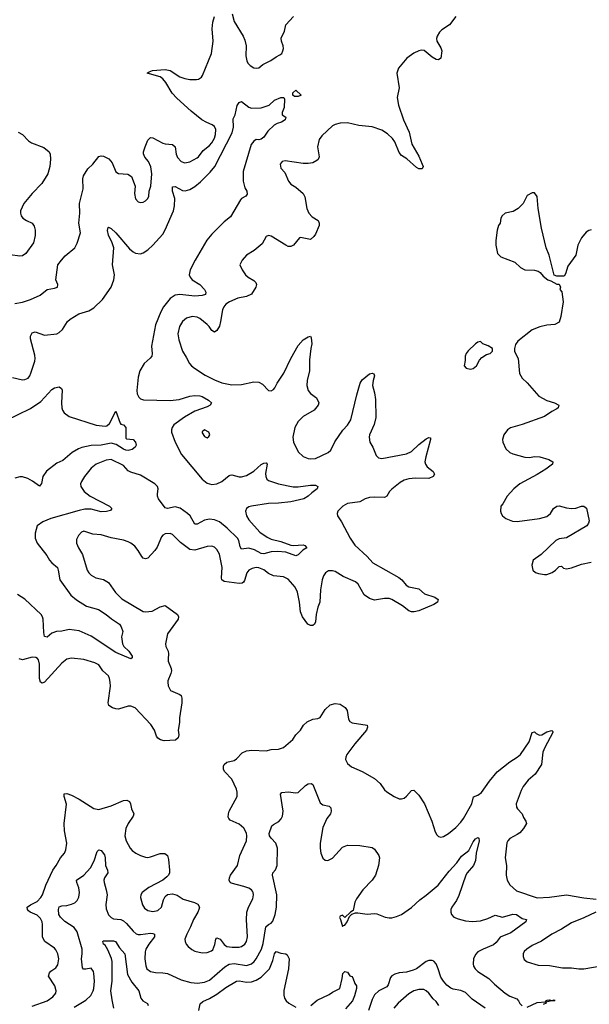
# Model space of a CAD drawing. Header units: inches. Extents: x 1649636 to 1815363, y 506543 to 641975.
# Tile 585 of 656: x 1762628 to 1767255, y 577381 to 585383. Entities that reach past the tile are written whole.
import ezdxf

# ---------------------------------------------------------------- set-up
doc = ezdxf.new("R2010")
doc.units = ezdxf.units.IN
doc.header["$MEASUREMENT"] = 0
doc.layers.add('B7567', color=7, linetype='Continuous')
doc.layers.add('B7568', color=7, linetype='Continuous')

msp = doc.modelspace()

# ---------------------------------------------------------------- linework, layer by layer
at = {"layer": 'B7567', "color": 5}
for points, elevation in [([(1762831, 580000), (1762830, 579998.9), (1762810, 579989.6), (1762798.3, 579998.3), (1762797.8, 580000)], 580), ([(1763831.3, 580000), (1763834, 579970), (1763851.8, 579931.8), (1763930, 579899.3), (1763939.3, 579890), (1763944.4, 579870), (1763944.9, 579830), (1763924.9, 579710), (1763925.3, 579670), (1763915.8, 579610), (1763921.3, 579570), (1763914.1, 579545.9), (1763893, 579527), (1763802.8, 579522.8), (1763771.1, 579531.1), (1763750, 579543.7), (1763739.1, 579559.1), (1763722.4, 579610), (1763694.3, 579654.3), (1763565.2, 579790), (1763530, 579803.6), (1763510, 579804.2), (1763430, 579780.5), (1763410, 579782), (1763381.2, 579790), (1763352.3, 579810), (1763347.6, 579830), (1763365.7, 579965.7), (1763361.7, 580000)], 580), ([(1762730, 577365.7), (1762850, 577408.2), (1762898.6, 577441.4), (1762920.4, 577470), (1762923.5, 577490), (1762912.9, 577530), (1762863.1, 577610), (1762870, 577636), (1762882.2, 577650), (1762922.1, 577677.9), (1762938.9, 577701.1), (1762945.5, 577750), (1762936.8, 577790), (1762922.5, 577822.5), (1762910, 577838.3), (1762833.7, 577890), (1762820.3, 577910), (1762814.6, 577930), (1762813.5, 578030), (1762810.7, 578050), (1762798.2, 578078.2), (1762770, 578104.4), (1762714, 578130), (1762700.5, 578140.5), (1762691.5, 578150), (1762689.6, 578170), (1762716.2, 578190), (1762770, 578217.4), (1762800.2, 578250), (1762812.2, 578270), (1762841.6, 578350), (1762896.1, 578470), (1762925.1, 578510), (1762959.1, 578570), (1762991.2, 578610), (1763004.2, 578635.8), (1763012.2, 578690), (1762993.2, 578790), (1762990.5, 578850), (1763008.4, 579008.4), (1762989.7, 579070), (1762990, 579090.4), (1763010, 579094), (1763050, 579080.7), (1763110, 579049.2), (1763230, 578972.9), (1763270, 578963.6), (1763370, 578993.6), (1763470, 579037.4), (1763499.2, 579039.2), (1763519.1, 579030), (1763528.8, 579008.8), (1763536.4, 578970), (1763554.9, 578930), (1763550.3, 578910), (1763510.3, 578850), (1763491.6, 578810), (1763480.9, 578750), (1763491.7, 578710), (1763525.7, 578650), (1763542.4, 578630), (1763570.5, 578610), (1763610, 578588.9), (1763650, 578576.9), (1763670, 578574.6), (1763690, 578578.3), (1763770, 578607.2), (1763805.7, 578605.7), (1763828, 578590), (1763836.7, 578556.7), (1763844.9, 578470), (1763843.8, 578450), (1763835.5, 578430), (1763824.2, 578415.8), (1763790.3, 578389.7), (1763676.3, 578330), (1763624, 578290), (1763613.4, 578270), (1763610.5, 578250), (1763625.3, 578190), (1763642.9, 578162.9), (1763670, 578143.6), (1763710, 578136), (1763750, 578144.2), (1763779.6, 578170), (1763795.6, 578230), (1763810, 578257.3), (1763830, 578272.7), (1763870, 578278.7), (1763906.6, 578266.6), (1763955.8, 578235.8), (1764048.4, 578208.4), (1764074.6, 578194.6), (1764087.7, 578170), (1764083.1, 578150), (1764076, 578130), (1764040.2, 578070), (1764016.1, 578010), (1763985.3, 577950), (1763970.3, 577910), (1763971.8, 577890), (1763979.5, 577870), (1763995.3, 577850), (1764025.2, 577825.2), (1764050, 577811.5), (1764110, 577798.2), (1764150, 577801.2), (1764185.9, 577814.1), (1764195.9, 577824.1), (1764213.9, 577866), (1764220.6, 577910), (1764230, 577921.6), (1764256.3, 577910), (1764290, 577866.3), (1764310.9, 577850.9), (1764354.4, 577845.6), (1764410, 577846), (1764430, 577851.3), (1764456.4, 577870), (1764470.8, 577890), (1764479.4, 577930), (1764471.5, 578068.5), (1764474.2, 578130), (1764486, 578170), (1764521, 578239), (1764527.6, 578270), (1764525.6, 578290), (1764519.5, 578299.5), (1764511.8, 578310), (1764490, 578324.4), (1764450, 578339.3), (1764344.5, 578364.5), (1764337, 578370), (1764329.6, 578390), (1764331.8, 578410), (1764340.7, 578430), (1764396.2, 578510), (1764416.2, 578590), (1764469.7, 578710), (1764473.7, 578750), (1764470, 578772.7), (1764450, 578811.3), (1764410, 578845.1), (1764336.9, 578876.9), (1764325.6, 578890), (1764322.2, 578902.3), (1764323.9, 578930), (1764330.8, 578950), (1764394.3, 579070), (1764395.6, 579104.4), (1764388.5, 579130), (1764350, 579209.6), (1764293.3, 579270), (1764282.4, 579290), (1764282.4, 579317.6), (1764289.6, 579330.4), (1764311.2, 579348.8), (1764370, 579362), (1764390, 579376.4), (1764436.3, 579423.7), (1764470, 579439.6), (1764514.7, 579445.3), (1764630, 579441.5), (1764670, 579451.5), (1764730, 579454.9), (1764771.1, 579468.9), (1764847.2, 579532.7), (1764871.6, 579570), (1764908, 579610), (1764932.8, 579650), (1764963.3, 579676.7), (1765010, 579699.6), (1765050, 579703.7), (1765068.3, 579711.7), (1765110, 579777.1), (1765150, 579814), (1765190, 579824.9), (1765230, 579820.3), (1765272, 579792), (1765286.7, 579770), (1765297.8, 579697.8), (1765310, 579678.7), (1765329.4, 579669.4), (1765450.3, 579650.3), (1765454.2, 579634.2), (1765445.3, 579610), (1765350, 579498.7), (1765286, 579410), (1765276.5, 579390), (1765274, 579370), (1765290, 579338), (1765323, 579310), (1765410, 579273.4), (1765510, 579214.9), (1765555.9, 579175.9), (1765590, 579124), (1765610, 579106.8), (1765668.8, 579068.8), (1765710, 579050.4), (1765730, 579050.4), (1765750, 579057.1), (1765770, 579072.7), (1765810, 579119.1), (1765830, 579120.4), (1765870, 579080.4), (1765916.5, 579010), (1765976.1, 578870), (1766003.8, 578783.8), (1766017.3, 578757.3), (1766030, 578744.9), (1766050, 578740.4), (1766070, 578745.3), (1766111.8, 578770), (1766170, 578818.3), (1766210, 578860.2), (1766231.6, 578890), (1766299.4, 579010), (1766314.3, 579065.7), (1766350, 579081.3), (1766377.9, 579102.1), (1766444.7, 579195.3), (1766505.1, 579270), (1766609, 579351), (1766670, 579389), (1766695.4, 579410), (1766764.9, 579515.1), (1766790, 579591), (1766810, 579594.8), (1766822.3, 579582.3), (1766850, 579567.2), (1766870, 579570.4), (1766910, 579595.2), (1766950, 579606), (1766958.5, 579598.5), (1766959.1, 579590), (1766893, 579467), (1766877.5, 579430), (1766866.4, 579330), (1766813.8, 579250), (1766758.2, 579201.8), (1766718.2, 579150), (1766700.7, 579119.3), (1766661, 579010), (1766663, 578983), (1766670.2, 578970), (1766709.2, 578930), (1766719, 578899), (1766738.7, 578870), (1766743.7, 578850), (1766719.1, 578810), (1766690, 578775.3), (1766670, 578759.8), (1766610, 578728.3), (1766591.7, 578710), (1766585.6, 578694.4), (1766571.6, 578570), (1766580.9, 578510), (1766579.5, 578430), (1766586.4, 578390), (1766610, 578350.6), (1766662.8, 578302.7), (1766830, 578245), (1766930, 578251), (1767070, 578270.2), (1767210, 578246.9), (1767310, 578236.1)], 580), ([(1763070, 577358), (1763165.9, 577414.1), (1763206.6, 577453.4), (1763225.6, 577490), (1763230.7, 577510), (1763235.3, 577570), (1763231.7, 577630), (1763227.3, 577647.3), (1763210, 577675.1), (1763166.1, 577666.1), (1763147.7, 577667.7), (1763138.3, 577678.3), (1763130.7, 577750), (1763136.2, 577790), (1763134.8, 577830), (1763093.8, 577970), (1763070, 578006.2), (1762995.1, 578055.1), (1762958.3, 578090), (1762946.6, 578110), (1762943.5, 578150), (1762950, 578172.2), (1762970, 578180.2), (1763010, 578183.2), (1763050, 578193.4), (1763074.7, 578205.3), (1763095, 578225), (1763107.4, 578252.6), (1763112.7, 578290), (1763108.1, 578328.1), (1763091.1, 578370), (1763089.7, 578390), (1763150, 578429.1), (1763203.1, 578490), (1763234.1, 578545.9), (1763257.2, 578622.8), (1763270, 578637.3), (1763290.3, 578630.3), (1763315.8, 578595.8), (1763322.3, 578570), (1763326.3, 578510), (1763342.4, 578470), (1763343.8, 578450), (1763318, 578410), (1763312.9, 578390), (1763314, 578370), (1763331.7, 578311.7), (1763338.6, 578270), (1763329, 578191), (1763330, 578156), (1763348.4, 578108.4), (1763370, 578086.9), (1763390, 578076.2), (1763450, 578070.2), (1763470, 578059.7), (1763496.9, 578036.9), (1763550, 577974.7), (1763573.8, 577953.9), (1763590, 577947.3), (1763610, 577946.8), (1763690, 577958.4), (1763710, 577956.5), (1763723, 577950), (1763722, 577930), (1763676.3, 577870), (1763653.8, 577830), (1763646.9, 577806.9), (1763643.6, 577750), (1763652.4, 577692.4), (1763661.7, 577670), (1763690, 577648), (1763730, 577639.2), (1763790, 577637.5), (1763830, 577630.2), (1763938.9, 577578.9), (1764019, 577559), (1764073.2, 577553.2), (1764130, 577559.7), (1764170, 577577.6), (1764294.2, 577685.8), (1764330, 577706.1), (1764370, 577711.8), (1764470, 577697.5), (1764509.9, 577710.1), (1764532, 577728), (1764549.5, 577750.5), (1764591.2, 577830), (1764606.3, 577873.7), (1764626.8, 578010), (1764648, 578030), (1764670, 578041.3), (1764683, 578057), (1764702.6, 578110), (1764714.2, 578170), (1764717.4, 578270), (1764680.4, 578430), (1764685.4, 578450), (1764705.5, 578474.5), (1764719.7, 578510), (1764721, 578650), (1764709.7, 578690), (1764670, 578731.8), (1764658.3, 578750), (1764654.3, 578770), (1764677, 578830), (1764690, 578843), (1764734, 578866), (1764752.4, 578887.6), (1764763, 578910), (1764768.2, 578951.8), (1764747.6, 579090), (1764757.5, 579102.5), (1764810, 579108.5), (1764870, 579099.1), (1764890, 579102), (1764950, 579159.3), (1764970, 579172.4), (1764994.9, 579174.9), (1765010, 579166), (1765070, 579018), (1765090, 579001.3), (1765142.8, 578990), (1765156.3, 578976.3), (1765158.3, 578950), (1765151.7, 578930), (1765123.6, 578890), (1765090, 578819), (1765069.2, 578690), (1765067.6, 578650), (1765072.8, 578610), (1765089.3, 578569.3), (1765110, 578552.2), (1765130.4, 578550.4), (1765170, 578567.4), (1765250, 578658.8), (1765290, 578673.4), (1765389.7, 578670.3), (1765490, 578654.4), (1765510, 578640.7), (1765545.5, 578590), (1765550.4, 578570), (1765543.1, 578510), (1765517.1, 578430), (1765490.2, 578389.8), (1765414, 578310), (1765362.5, 578237.5), (1765350.7, 578210), (1765338, 578142), (1765314, 578130), (1765270, 578086), (1765250, 578106), (1765230, 578098), (1765225.4, 578085.4), (1765234, 578070), (1765250, 578014), (1765258, 578022), (1765270, 578024.7), (1765288, 578050), (1765306, 578094), (1765326, 578114), (1765356.4, 578123.6), (1765375.3, 578124.7), (1765450, 578113), (1765510, 578118.7), (1765530, 578116.4), (1765596, 578090), (1765630, 578083.7), (1765650, 578083.7), (1765690, 578093.1), (1765730, 578111.7), (1765810, 578166.3), (1765878.3, 578230), (1765930, 578267.1), (1766027.2, 578350), (1766117.2, 578462.8), (1766178, 578530), (1766215.4, 578584.6), (1766276.3, 578630), (1766310, 578702), (1766330, 578724.9), (1766350, 578736.3), (1766356.3, 578730), (1766359.5, 578710), (1766336.1, 578610), (1766331.2, 578548.8), (1766312.8, 578510), (1766262.4, 578450), (1766250.8, 578429.2), (1766194.7, 578265.3), (1766174.7, 578225.3), (1766138.6, 578170), (1766131.3, 578150), (1766130.2, 578130), (1766136.5, 578110), (1766154.4, 578090), (1766190, 578076), (1766250, 578059.3), (1766306.8, 578053.2), (1766370, 578059.7), (1766430, 578077.6), (1766490, 578105.2), (1766550, 578087.9), (1766634.1, 578114.1), (1766662.8, 578110), (1766710, 578078.4), (1766744.7, 578070), (1766739.1, 578050), (1766617.2, 577962.8), (1766530, 577926.9), (1766497.4, 577882.6), (1766477.2, 577862.8), (1766392.7, 577830), (1766350, 577806.3), (1766330, 577785.1), (1766314, 577750), (1766310.2, 577710), (1766315.3, 577690), (1766326.5, 577670), (1766348.1, 577648.1), (1766437.4, 577590), (1766484, 577544), (1766570, 577471.4), (1766610, 577447.4), (1766665.8, 577425.9), (1766679.3, 577410), (1766690, 577386.8), (1766708.5, 577368.5)], 560), ([(1767307.6, 578130), (1767210, 578082.3), (1767110, 578041.6), (1767030, 577990.7), (1766950.4, 577950), (1766867.2, 577892.8), (1766790, 577858), (1766746, 577830), (1766726, 577810), (1766718, 577790), (1766716.3, 577770), (1766726.2, 577746.2), (1766750, 577724.9), (1766840.3, 577700.2), (1766930, 577696.5), (1767037.4, 577677.4), (1767110, 577677.2), (1767170, 577668.4), (1767210, 577670.2), (1767350, 577694.3)], 580), ([(1763393.6, 577350), (1763378, 577418), (1763369.2, 577490), (1763379.3, 577570), (1763378.5, 577730), (1763373.4, 577753.4), (1763344.5, 577824.5), (1763321.3, 577861.3), (1763309.7, 577870), (1763304.5, 577890), (1763310, 577897.3), (1763390, 577897.7), (1763405.5, 577890), (1763439.3, 577839.3), (1763480.8, 577790), (1763502.9, 577622.9), (1763539.5, 577559.5), (1763596.1, 577490), (1763611.6, 577430), (1763628.6, 577408.6), (1763667, 577387), (1763671.6, 577370)], 540), ([(1764083.5, 577330), (1764094.9, 577385.1), (1764115.6, 577404.4), (1764170, 577428.2), (1764230, 577462.8), (1764301.5, 577518.5), (1764390, 577569.3), (1764410, 577572.8), (1764470, 577561.5), (1764510, 577564), (1764550, 577577.1), (1764590, 577602.6), (1764658.2, 577670), (1764684, 577736), (1764697.1, 577790), (1764710, 577810.2), (1764750, 577797.2), (1764791.1, 577791.1), (1764801.9, 577781.9), (1764816.1, 577750), (1764810.6, 577669.4), (1764773.5, 577493.5), (1764774.4, 577454.4), (1764780.3, 577430), (1764792.4, 577410), (1764813, 577390), (1764870, 577358.7)], 540), ([(1766408.7, 577348.7), (1766302.1, 577422.1), (1766250, 577475.4), (1766210, 577491.8), (1766150, 577502.8), (1766130, 577510.9), (1766096.9, 577536.9), (1766070, 577568), (1766050, 577601.6), (1766028.2, 577670), (1766010, 577709.7), (1765991.4, 577731.4), (1765977.3, 577737.3), (1765950, 577736.1), (1765930, 577727.9), (1765851.3, 577670), (1765822.9, 577657.1), (1765770, 577641.7), (1765710, 577635.5), (1765674.1, 577625.9), (1765650, 577611.8), (1765640.6, 577599.4), (1765620.2, 577539.8), (1765610, 577523.1), (1765546.3, 577490), (1765510, 577457.3), (1765490, 577419.6), (1765460.2, 577330)], 560), ([(1764992.3, 577370), (1765045, 577415), (1765140.5, 577459.5), (1765170, 577480.7), (1765229.5, 577510.5), (1765248.4, 577590), (1765252.7, 577630), (1765270, 577647.3), (1765290, 577642), (1765310, 577611), (1765326, 577606), (1765335.3, 577595.3), (1765351.3, 577550), (1765364.7, 577530), (1765364, 577510), (1765348.2, 577450), (1765330, 577409.6), (1765275.2, 577344.8)], 540), ([(1766031.7, 577371.7), (1766010, 577403.1), (1765985.4, 577425.4), (1765950, 577471.1), (1765930, 577489.7), (1765910, 577500.4), (1765870, 577502.3), (1765830.7, 577490), (1765790, 577466.3), (1765702.6, 577390), (1765666, 577350)], 580), ([(1766750, 577357.1), (1766830, 577394.3), (1766899, 577401), (1766902, 577410), (1766913.2, 577413.2), (1766930, 577416.3), (1766950, 577410.8), (1766970, 577418), (1766974.8, 577410), (1766950, 577409.6), (1766902, 577398), (1766904.7, 577390), (1766879.8, 577380.2)], 560)]:
    msp.add_lwpolyline(points, dxfattribs=dict(at, elevation=elevation))
at = {"layer": 'B7568', "color": 5}
for points, elevation in [([(1762590, 583076.4), (1762650, 583087.9), (1762715.1, 583110), (1762795.1, 583144.9), (1762850, 583190.5), (1762910, 583200.5), (1762934, 583210), (1762937.2, 583230), (1762921.2, 583270), (1762939.3, 583390), (1762967, 583430), (1762997, 583463), (1763076.2, 583530), (1763094.2, 583565.9), (1763122, 583650), (1763107.8, 583730), (1763117.2, 583810), (1763115, 583890), (1763144.8, 584010), (1763142.3, 584090), (1763146.7, 584113.3), (1763180.5, 584170), (1763221, 584210), (1763270, 584270.6), (1763290, 584275.8), (1763310, 584272.9), (1763352.5, 584252.5), (1763379.5, 584219.5), (1763410, 584148.2), (1763430, 584132.4), (1763507.3, 584127.3), (1763537.1, 584110), (1763567.3, 584030), (1763560.7, 583970), (1763567.9, 583927.9), (1763590, 583902), (1763610, 583898), (1763630, 583901), (1763650, 583911), (1763670, 583931.3), (1763677, 583950), (1763680.9, 583990), (1763693.6, 584030), (1763702, 584130), (1763693.1, 584186.9), (1763675.1, 584230), (1763645.1, 584265.1), (1763634.3, 584294.3), (1763634, 584310), (1763646.6, 584350), (1763670, 584404.9), (1763682, 584418), (1763690, 584424.6), (1763710, 584424), (1763790, 584380.7), (1763810, 584374.4), (1763870, 584368.5), (1763890.3, 584350), (1763898.9, 584290), (1763910, 584263), (1763940.5, 584230), (1763970, 584219.5), (1764010, 584229), (1764070, 584260.3), (1764081.6, 584270), (1764118.8, 584321.2), (1764170, 584360.9), (1764190, 584383.6), (1764210, 584419.3), (1764218.9, 584450), (1764220.9, 584490), (1764210, 584514), (1764191.3, 584530), (1764147.1, 584547.1), (1764106.6, 584570), (1764019.8, 584639.8), (1763904.3, 584744.3), (1763867, 584787), (1763814, 584874), (1763790, 584903.7), (1763770, 584917.8), (1763664, 584950), (1763679.3, 584960.7), (1763708, 584970), (1763810, 584979.7), (1763850, 584969.3), (1763930, 584919), (1763970, 584904.4), (1764010, 584897.3), (1764063.8, 584896.2), (1764079.5, 584900.5), (1764103.5, 584916.5), (1764113.6, 584930), (1764185.3, 585110), (1764198.7, 585210), (1764191.6, 585310), (1764197.8, 585362.2), (1764210, 585410.7)], 580), ([(1766171.5, 585410), (1766118.8, 585341.2), (1766058.1, 585301.9), (1766037.9, 585282.1), (1766018.2, 585250), (1766014.6, 585230), (1766017.1, 585210), (1766050, 585155.6), (1766057.4, 585130), (1766050, 585069.6), (1766030, 585058.3), (1766010, 585059.7), (1765977.8, 585077.8), (1765912.4, 585132.4), (1765890, 585135.7), (1765870, 585131.4), (1765829.5, 585110.5), (1765772.9, 585070), (1765704.4, 584990), (1765690.6, 584950), (1765710.5, 584830), (1765694.4, 584750), (1765703.7, 584690), (1765745.2, 584570), (1765790.2, 584470), (1765812.1, 584372.1), (1765870, 584274.4), (1765898.4, 584210), (1765905.5, 584190), (1765896, 584170), (1765870, 584171.8), (1765850, 584182.4), (1765772.8, 584252.8), (1765730, 584278.7), (1765710, 584303.1), (1765673.9, 584390), (1765656.7, 584416.7), (1765616.9, 584456.9), (1765570, 584485.3), (1765490, 584511.4), (1765383.6, 584523.6), (1765290, 584544.8), (1765230, 584542.4), (1765190, 584531.5), (1765170, 584519.5), (1765081.5, 584438.5), (1765061.3, 584410), (1765046, 584350), (1765061.1, 584270), (1765051.7, 584248.3), (1765040.7, 584239.3), (1765010, 584220.9), (1764970, 584215.1), (1764930, 584215.1), (1764784.6, 584235.4), (1764761, 584230), (1764744, 584210), (1764750, 584178), (1764781.6, 584141.6), (1764810.8, 584070), (1764830, 584047.3), (1764870, 584023), (1764931.8, 583970), (1764944.1, 583944.1), (1764959.5, 583850), (1764975.3, 583810), (1765002.4, 583782.4), (1765052.7, 583750), (1765061.6, 583730), (1765059.3, 583710), (1765030, 583639.3), (1765018, 583622), (1764990, 583598), (1764910, 583612.3), (1764902, 583610), (1764850.8, 583550), (1764830, 583539.3), (1764810, 583539.3), (1764790, 583549.5), (1764670, 583625.1), (1764650, 583629.4), (1764630, 583621.2), (1764598.7, 583561.3), (1764531.5, 583508.5), (1764470, 583469.3), (1764434.8, 583430), (1764416, 583390), (1764434, 583350), (1764462.8, 583310), (1764482.8, 583290), (1764530, 583264.4), (1764547.3, 583247.3), (1764552, 583230), (1764547.4, 583210), (1764510, 583153), (1764470, 583132.7), (1764400.5, 583119.5), (1764332, 583090), (1764302.4, 583070), (1764285, 583050), (1764274.8, 583025.2), (1764260.1, 582930), (1764250, 582893.6), (1764230, 582858.4), (1764210, 582844.5), (1764190, 582857), (1764166.9, 582890), (1764150, 582905.7), (1764090, 582953.7), (1764070, 582965.7), (1764030, 582971.1), (1763983.5, 582956.5), (1763950.4, 582930), (1763926.7, 582890), (1763913.7, 582830), (1763920.7, 582780.7), (1763950.5, 582690.5), (1763981.6, 582641.6), (1764006.4, 582590), (1764023.1, 582570), (1764048.5, 582550), (1764134.5, 582494.5), (1764210, 582456.1), (1764270, 582432.4), (1764350, 582415.5), (1764430, 582418.6), (1764530, 582439.6), (1764570, 582438.3), (1764600.8, 582420.8), (1764650, 582370.7), (1764670, 582367.3), (1764690, 582377.3), (1764700.9, 582390), (1764720.5, 582430), (1764774.3, 582510), (1764831, 582630), (1764890, 582734.9), (1764930, 582782), (1764970, 582804.7), (1764991, 582811), (1764996.9, 582796.9), (1765002, 582750), (1764992.2, 582710), (1764982.3, 582617.7), (1764981.1, 582530), (1764962.4, 582450), (1764959.7, 582410), (1764971.8, 582370), (1764990, 582346.4), (1765038, 582310), (1765057.1, 582270), (1765052.4, 582250), (1765020.4, 582210), (1764930, 582158.9), (1764890, 582118), (1764862.4, 582070), (1764846.4, 581990), (1764852.6, 581950), (1764890.5, 581870), (1764930, 581832.4), (1764970, 581817.4), (1764990, 581814.3), (1765030, 581817.4), (1765134.8, 581865.2), (1765156.5, 581883.5), (1765188, 581952), (1765252, 582048), (1765290, 582087.9), (1765317, 582130), (1765365.2, 582334.8), (1765393, 582430), (1765410, 582456.4), (1765470, 582504.9), (1765490.9, 582510.9), (1765505.4, 582505.4), (1765510.7, 582490), (1765498, 582450), (1765494.4, 582410), (1765510.2, 582350.2), (1765517.1, 582297.1), (1765520.2, 582150), (1765506.5, 582093.5), (1765470.3, 582010), (1765465.8, 581990), (1765473.1, 581950), (1765495.6, 581910), (1765522.5, 581842.5), (1765543.6, 581823.6), (1765570, 581817.2), (1765770, 581853.6), (1765810, 581873.7), (1765869.8, 581930), (1765930, 581976), (1765950, 581987.7), (1765964.7, 581984.7), (1765965.5, 581970), (1765926, 581830), (1765919.6, 581790), (1765924.6, 581770), (1765937, 581750), (1765986, 581710), (1765997.1, 581690), (1765986.4, 581670), (1765950, 581655.5), (1765842.4, 581657.6), (1765788, 581652), (1765750, 581639.8), (1765718.5, 581621.5), (1765650, 581567.8), (1765632.2, 581550), (1765610.2, 581509.8), (1765590, 581498.9), (1765510, 581503.8), (1765470, 581499.3), (1765433.4, 581490), (1765390, 581465.6), (1765290, 581451), (1765253, 581430), (1765213.4, 581390), (1765207.7, 581370), (1765210.5, 581350), (1765242.8, 581302.8), (1765311.4, 581170), (1765350, 581112.2), (1765450, 581020.9), (1765496.9, 580970), (1765708.5, 580850), (1765733.1, 580830), (1765768.5, 580788.5), (1765790, 580774.6), (1765870, 580757.6), (1765916.9, 580716.9), (1765998.8, 580690), (1766027.3, 580670), (1766022.8, 580650), (1765990.8, 580630), (1765870, 580579.2), (1765831.3, 580570), (1765810, 580570.9), (1765790, 580578.2), (1765738.1, 580618.1), (1765650, 580671.6), (1765630, 580678.4), (1765590, 580678.2), (1765510, 580665.6), (1765470, 580678.5), (1765426.2, 580710), (1765376.3, 580796.3), (1765355.8, 580815.8), (1765256.8, 580856.8), (1765190, 580899.8), (1765170, 580904.4), (1765137, 580903), (1765112, 580888), (1765096.7, 580863.3), (1765084.4, 580830), (1765070.4, 580750), (1765066.4, 580650), (1765050.3, 580609.7), (1765035.8, 580550), (1765031.7, 580488.3), (1765022, 580470), (1765010, 580459.5), (1764990, 580458.4), (1764969.8, 580469.8), (1764925.3, 580530), (1764909.8, 580570.2), (1764901.5, 580650), (1764885.4, 580730), (1764866, 580770), (1764810, 580835.4), (1764770, 580854), (1764690, 580863.1), (1764650, 580883.1), (1764610, 580912.4), (1764570, 580928.9), (1764550, 580930.7), (1764516.8, 580923.2), (1764490, 580908), (1764473.7, 580886.3), (1764455, 580825), (1764447.2, 580812.8), (1764435.1, 580804.9), (1764410, 580801.2), (1764290, 580816.1), (1764269.9, 580829.9), (1764266.2, 580846.2), (1764272.1, 580932.1), (1764250, 581039.3), (1764230, 581077.6), (1764210, 581096.3), (1764190, 581105.1), (1764150, 581101.7), (1764050, 581072.9), (1764010, 581076.4), (1763935.1, 581135.1), (1763870, 581199.5), (1763850, 581206.6), (1763810, 581204.5), (1763790, 581194.5), (1763779.2, 581180.8), (1763744.5, 581095.5), (1763727, 581070), (1763670, 581005.6), (1763650, 581000.5), (1763630, 581007.8), (1763619.6, 581019.6), (1763589.7, 581070), (1763563.3, 581103.3), (1763530, 581129.7), (1763510, 581139.2), (1763470, 581152.9), (1763370, 581171.1), (1763290, 581197.4), (1763223, 581203), (1763150, 581226), (1763130, 581219.3), (1763104.9, 581190), (1763090, 581158), (1763088.4, 581130), (1763106, 581090), (1763138, 581038), (1763176.4, 580910), (1763190, 580887.7), (1763207.7, 580870), (1763247.3, 580847.3), (1763310, 580832.4), (1763350, 580810.4), (1763406.8, 580726.8), (1763457.3, 580677.3), (1763630, 580572.2), (1763650.4, 580570.4), (1763703, 580577), (1763770, 580612.4), (1763810, 580621.6), (1763910.4, 580550), (1763918.4, 580530), (1763915.3, 580510), (1763830, 580392.3), (1763813.4, 580310), (1763814.9, 580290), (1763833.4, 580250), (1763837.4, 580230), (1763832.9, 580190), (1763835.3, 580170), (1763858.5, 580110), (1763860.8, 580090), (1763856.9, 580070), (1763830.4, 580010), (1763831.3, 580000)], 580), ([(1764353.8, 585430), (1764371.3, 585370), (1764444, 585250), (1764456, 585216), (1764468.9, 585170), (1764463.6, 585090), (1764472.4, 585050), (1764481.6, 585030), (1764500.7, 585010), (1764530, 584993), (1764550, 584988.2), (1764570, 584993), (1764602, 585018), (1764667.9, 585052.1), (1764710, 585082), (1764742, 585098), (1764756, 585110), (1764766.6, 585130), (1764771.8, 585150), (1764769.5, 585170), (1764754.5, 585210), (1764752.9, 585232.9), (1764779.6, 585290), (1764790, 585341), (1764852.7, 585410)], 580), ([(1762570, 582474.8), (1762650, 582457), (1762670, 582458), (1762696.2, 582470), (1762710, 582487.7), (1762719.1, 582510), (1762750, 582607.3), (1762752.7, 582630), (1762750, 582657.2), (1762715.8, 582790), (1762716.3, 582810), (1762730, 582838), (1762753.8, 582846.2), (1762830, 582820.2), (1762928.8, 582831.2), (1762950, 582840.2), (1762975.4, 582864.6), (1763017.2, 582930), (1763036.8, 582950), (1763108.5, 582991.5), (1763190, 583017.4), (1763230, 583042.5), (1763299.8, 583110), (1763369.8, 583210), (1763392.1, 583270), (1763399.1, 583310), (1763381.7, 583390), (1763393.1, 583530), (1763380.4, 583570), (1763348.3, 583631.7), (1763340.5, 583670), (1763346.3, 583693.7), (1763350, 583696.3), (1763370, 583686.7), (1763410, 583652.3), (1763521.4, 583521.4), (1763550, 583496.5), (1763570, 583486), (1763610, 583480.7), (1763632.2, 583487.8), (1763670, 583512.7), (1763710.5, 583549.5), (1763790, 583640.9), (1763810, 583675.8), (1763877.7, 583830), (1763886.3, 583870), (1763889, 583930), (1763868.8, 583990), (1763870, 584024.7), (1763890, 584028.2), (1763950, 583994.7), (1763973.1, 583993.1), (1764010, 584003.8), (1764051.8, 584028.2), (1764095.5, 584064.5), (1764176.3, 584143.7), (1764213.6, 584190), (1764355.2, 584464.8), (1764365.8, 584510), (1764362.7, 584577.3), (1764378, 584610), (1764394, 584686), (1764410, 584711.3), (1764430, 584717.3), (1764490, 584673), (1764510, 584664.9), (1764590, 584667.3), (1764655.3, 584690), (1764698, 584730), (1764750, 584751), (1764774, 584750), (1764778, 584738), (1764776, 584670), (1764761, 584630), (1764761, 584610), (1764790.8, 584590), (1764784, 584570), (1764754.8, 584550), (1764719.3, 584540.7), (1764694.6, 584525.4), (1764643.2, 584476.8), (1764610, 584428.2), (1764590, 584413.6), (1764570, 584407.3), (1764550, 584409.3), (1764530, 584395.1), (1764507.8, 584370), (1764442.2, 584150), (1764443.2, 584070), (1764457.2, 584017.2), (1764472.2, 583990), (1764474.9, 583965.1), (1764464, 583950), (1764430.2, 583929.8), (1764421.1, 583918.9), (1764339.7, 583780.3), (1764290, 583739.7), (1764190, 583640.9), (1764148, 583592), (1764052.3, 583430), (1764012.1, 583350), (1764005, 583310), (1764012.2, 583290), (1764030.2, 583270), (1764090.2, 583230), (1764129, 583190), (1764141.1, 583170), (1764137.1, 583150), (1764110, 583140.7), (1764050, 583137), (1763930, 583149.8), (1763890, 583143.2), (1763850, 583116.8), (1763796.4, 583050), (1763774.6, 583010), (1763730, 582902), (1763699.4, 582730), (1763704.1, 582670), (1763701.3, 582650), (1763687.9, 582632.1), (1763639.2, 582590), (1763603.5, 582530), (1763590, 582479), (1763580.2, 582370), (1763583.2, 582343.2), (1763595.1, 582315.1), (1763610, 582301.3), (1763634.1, 582294.1), (1763850, 582289.3), (1763922.2, 582297.8), (1764010, 582324.2), (1764050, 582330.3), (1764090, 582326.5), (1764110, 582319.6), (1764160.5, 582290), (1764184.9, 582270), (1764174, 582250), (1764150, 582236.3), (1764050, 582202.2), (1763965.9, 582154.1), (1763879.3, 582090), (1763866.4, 582070), (1763860.3, 582050), (1763861.7, 582030), (1763890.2, 581950.2), (1763942.9, 581850), (1764110, 581650.3), (1764150, 581615.8), (1764190, 581604.6), (1764230, 581611.1), (1764269.8, 581630.2), (1764330, 581679.5), (1764338.6, 581681.4), (1764350, 581683.7), (1764410, 581669.1), (1764430, 581669.2), (1764470, 581679.7), (1764530, 581714.9), (1764590, 581768.8), (1764610, 581780.3), (1764630, 581780.7), (1764637.1, 581770), (1764625.7, 581694.3), (1764626.3, 581670), (1764634.4, 581650), (1764650, 581637), (1764730, 581611.1), (1764850, 581587.7), (1764890, 581587.6), (1764990, 581599.5), (1765030, 581599.5), (1765050.3, 581590.3), (1765044.9, 581570), (1765001.1, 581538.9), (1764970.5, 581510), (1764934.8, 581490), (1764830, 581465.7), (1764730, 581453.6), (1764650, 581452.2), (1764510.1, 581429.9), (1764490, 581424.2), (1764470, 581411.1), (1764462.2, 581390), (1764470.2, 581350), (1764490, 581319.1), (1764579.3, 581219.3), (1764637.8, 581177.8), (1764670, 581161.8), (1764750, 581142.3), (1764830, 581113.2), (1764850, 581109.2), (1764930, 581115.8), (1764944.9, 581110), (1764959.1, 581090), (1764927.2, 581072.8), (1764890, 581033.1), (1764870, 581025), (1764790, 581056.5), (1764721.1, 581061.1), (1764670, 581059.3), (1764610, 581041.6), (1764590, 581044.8), (1764534.1, 581074.1), (1764490, 581089.2), (1764430, 581080.5), (1764419.8, 581099.8), (1764408.1, 581150), (1764396.8, 581170), (1764312, 581252), (1764250, 581302.4), (1764210, 581318.8), (1764170, 581324.8), (1764130, 581314.6), (1764070, 581283.5), (1764050, 581283.5), (1764011.7, 581350), (1763991.6, 581370), (1763932.7, 581412.7), (1763890, 581425.3), (1763830, 581411.5), (1763810, 581416.4), (1763756.5, 581490), (1763748.1, 581510), (1763746.5, 581530), (1763753.3, 581570), (1763746.4, 581590), (1763726, 581610), (1763610, 581682.8), (1763530, 581704.8), (1763510, 581718), (1763470, 581760.3), (1763370, 581808.6), (1763330, 581803.1), (1763248.5, 581770), (1763210, 581737.4), (1763155.3, 581670), (1763130.3, 581630), (1763123.1, 581610), (1763124.9, 581590), (1763151.8, 581550), (1763199.6, 581510), (1763356.4, 581430), (1763376.3, 581410), (1763366, 581394), (1763333.6, 581386.4), (1763290, 581384.7), (1763210, 581405.1), (1763156, 581404), (1763110, 581394.8), (1762882, 581330), (1762817.1, 581302.9), (1762770.3, 581269.7), (1762754.6, 581210), (1762754.3, 581170), (1762770, 581128.5), (1762847.4, 581027.4), (1762870.3, 580990), (1762888.5, 580968.5), (1762934.6, 580930), (1762942, 580910), (1762955.4, 580830), (1763044.9, 580704.9), (1763090, 580668.5), (1763170, 580617.1), (1763267.6, 580590), (1763331.8, 580550), (1763374.2, 580514.2), (1763438.4, 580470), (1763451.8, 580450), (1763465.5, 580410), (1763453.8, 580366.2), (1763464, 580310), (1763475.3, 580290), (1763514.4, 580250), (1763542.8, 580210), (1763542, 580198), (1763530.6, 580189.4), (1763410, 580239.3), (1763210, 580373.2), (1763110, 580416.9), (1763030, 580427.1), (1762970, 580414), (1762928.2, 580411.8), (1762890, 580396.9), (1762850, 580365.6), (1762830, 580369.5), (1762822.9, 580402.9), (1762818.9, 580510), (1762814, 580530), (1762802, 580550), (1762670, 580674.8), (1762610.5, 580710.5)], 560), ([(1762614.8, 584470), (1762650.8, 584450), (1762698.7, 584398.7), (1762723.8, 584383.8), (1762825.5, 584345.5), (1762868.2, 584310), (1762874.9, 584290), (1762877.1, 584250), (1762872.2, 584190), (1762855.6, 584130), (1762808.2, 584051.8), (1762729.2, 583970), (1762662.6, 583890), (1762635.5, 583830), (1762633.4, 583810), (1762639.1, 583790), (1762654, 583770), (1762682.8, 583750), (1762728.9, 583728.9), (1762746.4, 583706.4), (1762754.1, 583674.1), (1762754.2, 583630), (1762739.1, 583570), (1762676.7, 583483.3), (1762650, 583463), (1762630, 583461.1), (1762550, 583471.1)], 580), ([(1767270, 583674.5), (1767250, 583669.5), (1767230, 583656.2), (1767190, 583609.4), (1767161.1, 583550), (1767144, 583470), (1767079.8, 583380.2), (1767062, 583318), (1767050, 583298), (1766990, 583298), (1766970, 583308), (1766927.8, 583470), (1766905.1, 583530), (1766867.3, 583690), (1766839.3, 583850), (1766830, 583946), (1766810, 583975.3), (1766790, 583975.3), (1766750, 583955.3), (1766717.3, 583890), (1766677.3, 583850), (1766635.8, 583824.2), (1766570, 583809.7), (1766545.7, 583790), (1766536.5, 583770), (1766530.5, 583730), (1766517.3, 583710), (1766506, 583674), (1766494.4, 583590), (1766494.9, 583550), (1766510, 583482), (1766536.3, 583456.3), (1766650, 583413.7), (1766694.9, 583370), (1766730, 583351.6), (1766810, 583348.4), (1766839, 583339), (1766854.8, 583330), (1766879.9, 583299.9), (1766918, 583270), (1766942, 583262), (1766990, 583234), (1767010, 583234), (1767022, 583210), (1767014, 583190), (1767030.9, 583170.9), (1767041, 583090), (1767024.4, 582970), (1767010, 582924), (1766973.7, 582906.3), (1766910, 582900.5), (1766851.6, 582888.4), (1766790, 582862), (1766674, 582770), (1766655.9, 582744.1), (1766647.3, 582710), (1766648, 582690), (1766655.5, 582670), (1766677.6, 582630), (1766687.3, 582507.3), (1766708.2, 582470), (1766750, 582430.6), (1766844.2, 582324.2), (1766910, 582288.9), (1766971.3, 582270), (1767006.8, 582250), (1767002, 582230), (1766990, 582219.5), (1766950, 582198.3), (1766890, 582157.1), (1766708, 582092), (1766614.1, 582065.9), (1766589.1, 582050.9), (1766560.3, 582010), (1766548.7, 581970), (1766552.2, 581950), (1766575.4, 581895.4), (1766610, 581864.9), (1766633.7, 581853.7), (1766732.3, 581827.7), (1766770, 581825.5), (1766810, 581832.7), (1766851.6, 581831.6), (1766924.7, 581810), (1766957.3, 581790), (1766956.3, 581770), (1766900.5, 581730), (1766830, 581686), (1766690, 581611.1), (1766640.4, 581570), (1766586.4, 581510), (1766552.2, 581447.8), (1766537.3, 581430), (1766534, 581390), (1766538.8, 581370), (1766550.7, 581350), (1766576, 581330), (1766630, 581308.5), (1766670, 581304.9), (1766850, 581330.3), (1766910, 581345.7), (1766938.4, 581370), (1766962.9, 581410), (1766990, 581430.4), (1767010, 581432.7), (1767070, 581415.3), (1767110, 581411.7), (1767146, 581414), (1767190, 581430.5), (1767210, 581430.4), (1767233.1, 581413.1), (1767253, 581310), (1767248, 581290), (1767233.4, 581270), (1767070, 581171.6), (1767010, 581163.1), (1766983.1, 581150), (1766862.4, 581037.6), (1766799.1, 580990), (1766787.3, 580950), (1766796, 580910), (1766818, 580890), (1766841.3, 580881.3), (1766890, 580874), (1766910, 580875.3), (1766951.8, 580890), (1766980.5, 580910), (1767010, 580939.3), (1767030, 580940.5), (1767046, 580926), (1767070, 580920.2), (1767110, 580929.1), (1767190, 580956.9), (1767270, 580974.9)], 620), ([(1762514.7, 582125.3), (1762716.7, 582223.3), (1762799.2, 582280.8), (1762890, 582378.8), (1762910, 582390.6), (1762950, 582399.3), (1762966.7, 582386.7), (1762971.9, 582371.9), (1762968.7, 582270), (1762970.8, 582230), (1762976.8, 582210), (1762989.3, 582189.3), (1763030, 582157.2), (1763250, 582088.8), (1763321.5, 582078.5), (1763336.4, 582083.6), (1763357.3, 582102.7), (1763410, 582201), (1763444.9, 582104.9), (1763450, 582097.3), (1763471.3, 582090), (1763490.8, 582070), (1763490, 581982), (1763496.9, 581976.9), (1763550, 581970.4), (1763568, 581950), (1763575.3, 581924.7), (1763566.8, 581910), (1763540.7, 581890), (1763510, 581882.7), (1763490, 581884.2), (1763470, 581892.4), (1763411.9, 581931.9), (1763370, 581942.8), (1763290, 581925.7), (1763210, 581923.1), (1763134.1, 581905.9), (1763105, 581895.1), (1763055.3, 581864.8), (1762978.9, 581801.1), (1762930, 581778.9), (1762846.6, 581713.4), (1762815.3, 581670), (1762806, 581614), (1762790, 581593.2), (1762733.5, 581633.5), (1762694.3, 581654.3), (1762650, 581668.7), (1762630, 581668.8), (1762590, 581656.8)], 540), ([(1762797.8, 580000), (1762787.9, 580027.9), (1762790, 580146), (1762779.8, 580179.8), (1762771.6, 580191.6), (1762758.8, 580198.8), (1762730, 580203.5), (1762650, 580180.9), (1762625.2, 580190)], 580), ([(1763361.7, 580000), (1763358.2, 580030), (1763350, 580051.6), (1763304.5, 580090), (1763270, 580139.3), (1763237.5, 580157.5), (1763150, 580182), (1763050, 580193), (1763010, 580184.7), (1762970, 580153.7), (1762831, 580000)], 580)]:
    msp.add_lwpolyline(points, dxfattribs=dict(at, elevation=elevation))
for points, elevation in [([(1764890, 584758), (1764860.4, 584760.4), (1764846, 584770), (1764848, 584790), (1764870, 584811.3), (1764914, 584770), (1764910, 584766)], 560), ([(1766370, 582768), (1766350, 582762), (1766330, 582748.7), (1766270, 582692.3), (1766254, 582670), (1766247.7, 582650), (1766246.4, 582613.6), (1766238, 582570), (1766254, 582550), (1766290, 582544), (1766310, 582547.7), (1766337.2, 582570), (1766363.2, 582616.8), (1766382, 582638), (1766418.6, 582661.4), (1766448.9, 582671.1), (1766468, 582690), (1766468, 582710), (1766432.9, 582732.9), (1766389.1, 582749.1)], 620), ([(1764130, 582049.3), (1764110, 582034), (1764110, 582024.7), (1764130, 581994.8), (1764150, 581984.9), (1764165.6, 581994.4), (1764172.3, 582010), (1764170, 582018), (1764165.2, 582030)], 580)]:
    msp.add_lwpolyline(points, close=True, dxfattribs=dict(at, elevation=elevation))

doc.saveas('drawing.dxf')
